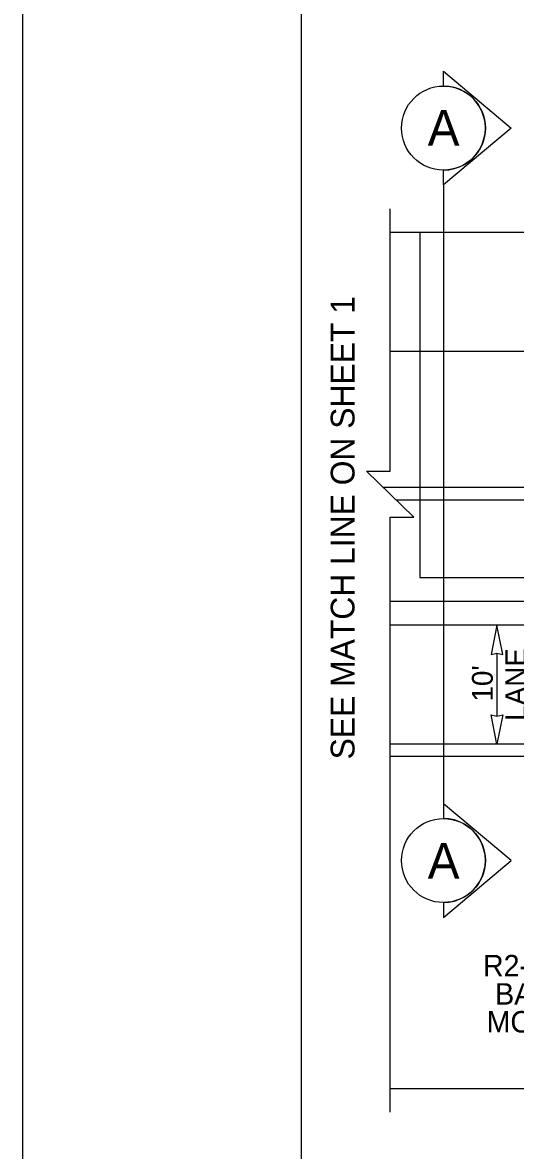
# Model space of a CAD drawing. Extents: x 99977 to 100176, y 99905 to 100011.
# Drawn here: x 100119.062 to 100120.722, y 99974.854 to 99978.645 of the extents above; entities that cross this region are included whole.
import ezdxf

# ---------------------------------------------------------------- set-up
doc = ezdxf.new("R2010")
doc.units = 0
for name, color, linetype in [('RD_ED_ShoulderPavedEdge', 7, 'Continuous'), ('RD_MK_LineEdgeWhite', 7, 'Continuous'), ('RD_MK_LineNoPass', 7, 'Continuous'), ('SH_GI_PlotLimits', 7, 'Continuous'), ('SH_GI_SheetBorder', 7, 'Continuous'), ('SH_TI_WZSectionCut', 7, 'Continuous'), ('TR_SN_ConstructionSigns', 7, 'Continuous'), ('TR_WZ_WorkZoneDetails', 7, 'Continuous'), ('TR_WZ_WorkZoneTextCurrent', 7, 'Continuous')]:
    doc.layers.add(name, color=color, linetype=linetype)

msp = doc.modelspace()

# ---------------------------------------------------------------- linework, layer by layer
at = {"layer": 'RD_ED_ShoulderPavedEdge'}
for p, q in [((100135.6424, 99977.9393), (100120.3, 99977.9393)), ((100120.3, 99976.1793), (100135.6425, 99976.1793))]:
    msp.add_line(p, q, dxfattribs=at)
at = {"layer": 'RD_MK_LineEdgeWhite'}
for p, q in [((100122.1156, 99977.5393), (100120.3, 99977.5393)), ((100123.5692, 99976.6193), (100120.3, 99976.6193)), ((100123.5692, 99976.2193), (100120.3, 99976.2193))]:
    msp.add_line(p, q, dxfattribs=at)
at = {"layer": 'RD_MK_LineNoPass'}
for p, q in [((100122.1156, 99977.0826), (100120.2759, 99977.0826)), ((100122.1156, 99977.0393), (100120.3207, 99977.0393))]:
    msp.add_line(p, q, dxfattribs=at)
at = {"layer": 'SH_GI_PlotLimits'}
msp.add_lwpolyline([(100119.0625, 99969.6875), (100136.0625, 99969.6875), (100136.0625, 99980.6875), (100119.0625, 99980.6875)], close=True, dxfattribs=at)
at = {"layer": 'SH_GI_SheetBorder'}
msp.add_line((100120, 99980.375), (100120, 99970), dxfattribs=at)
at = {"layer": 'SH_TI_WZSectionCut'}
for p, q in [((100120.4793, 99978.4317), (100120.4793, 99978.4816)), ((100120.4793, 99978.4816), (100120.7074, 99978.2904)), ((100120.7074, 99978.2904), (100120.4793, 99978.0993)), ((100120.4793, 99978.0993), (100120.4793, 99978.1492)), ((100120.4793, 99978.0993), (100120.4793, 99976.0193)), ((100120.4793, 99976.0193), (100120.4793, 99975.9694)), ((100120.7074, 99975.8282), (100120.4793, 99976.0193)), ((100120.4793, 99975.637), (100120.7074, 99975.8282)), ((100120.4793, 99975.687), (100120.4793, 99975.637))]:
    msp.add_line(p, q, dxfattribs=at)
for centre in [(100120.4793, 99978.2904), (100120.4793, 99975.8282)]:
    msp.add_circle(centre, 0.1412, dxfattribs=at)
for centre in [(100120.4793, 99978.2904), (100120.4793, 99975.8282)]:
    msp.add_arc(centre, 0.1412, 269.9978, 90.0022, dxfattribs=at)
at = {"layer": 'TR_WZ_WorkZoneDetails'}
for p, q in [((100121.8399, 99976.6993), (100120.3, 99976.6993)), ((100120.6594, 99976.5256), (100120.6594, 99976.313)), ((100120.3, 99975.0617), (100124.0294, 99975.0617))]:
    msp.add_line(p, q, dxfattribs=at)
msp.add_lwpolyline([(100120.3, 99974.9817), (100120.3, 99976.9819), (100120.38, 99976.9819), (100120.22, 99977.1367), (100120.3, 99977.1367), (100120.3, 99978.0193)], dxfattribs=at)
for points in [[(100120.4, 99977.9393), (100120.4, 99976.7793), (100122.1156, 99976.7793), (100122.1156, 99977.9393)], [(100120.6594, 99976.6193), (100120.6401, 99976.521), (100120.6594, 99976.5256), (100120.6787, 99976.521)], [(100120.6594, 99976.2193), (100120.6401, 99976.3176), (100120.6594, 99976.313), (100120.6787, 99976.3176)]]:
    msp.add_lwpolyline(points, close=True, dxfattribs=at)

# ---------------------------------------------------------------- texts
at = {"layer": 'SH_TI_WZSectionCut'}
for rotation, p in [(359.99, (100120.4263, 99978.2313)), (0.01, (100120.4264, 99975.7673))]:
    msp.add_text('A', height=0.12, rotation=rotation, dxfattribs=at).set_placement(p)
at = {"layer": 'TR_SN_ConstructionSigns'}
for s, p in [('R2-1 (B/W)', (100120.6124, 99975.439)), ('BARRIER', (100120.6533, 99975.3439)), ('MOUNTED', (100120.6247, 99975.2502))]:
    msp.add_text(s, height=0.072, rotation=360, dxfattribs=at).set_placement(p)
at = {"layer": 'TR_WZ_WorkZoneTextCurrent'}
for s, height, p in [('SEE MATCH LINE ON SHEET 1', 0.08, (100120.18, 99976.1681)), ('LANE', 0.07, (100120.7574, 99976.2978)), ("10'", 0.07, (100120.6454, 99976.3625))]:
    msp.add_text(s, height=height, rotation=90, dxfattribs=at).set_placement(p)

doc.saveas('drawing.dxf')
